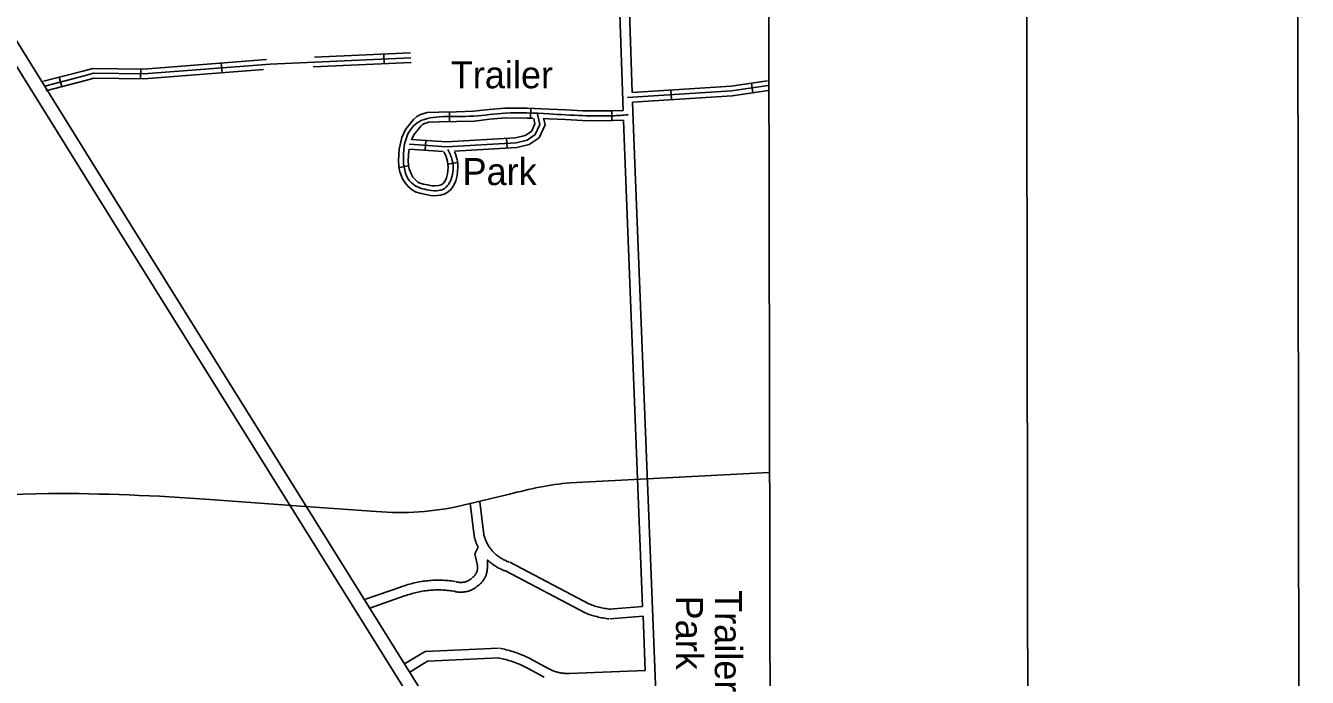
# Model space of a CAD drawing. Extents: x 3313447 to 3351316, y 703786 to 729172.
# Drawn here: x 3346791 to 3350732, y 722665 to 724668 of the extents above; entities that cross this region are included whole.
import ezdxf

# ---------------------------------------------------------------- set-up
doc = ezdxf.new("R2010")
doc.units = 0
for name, color, linetype in [('G-ANNO-NPLT', 7, 'Continuous'), ('V-ANNO-SYMB', 7, 'Continuous'), ('V-BLDG-IDEN', 7, 'Continuous'), ('V-GRID-FRAM', 7, 'Continuous'), ('V-ROAD-CNTR', 7, 'Continuous')]:
    doc.layers.add(name, color=color, linetype=linetype)

msp = doc.modelspace()

# ---------------------------------------------------------------- linework, layer by layer
at = {"layer": 'G-ANNO-NPLT'}
msp.add_lwpolyline([(3314065.9, 704369.2), (3350732.5, 704422.5), (3350697.3, 728589.1), (3314030.7, 728535.8)], close=True, dxfattribs=at)
at = {"layer": 'V-ANNO-SYMB'}
msp.add_lwpolyline([(3316815.1, 704998.2), (3349898.2, 705046.3), (3349864.9, 727962.9), (3316781.7, 727914.8), (3316815.1, 704998.2)], dxfattribs=at)
at = {"layer": 'V-GRID-FRAM'}
msp.add_lwpolyline([(3317576.9, 727351), (3317595.4, 709166), (3349105.8, 709211.8), (3349071.4, 727396.8), (3317576.9, 727351)], dxfattribs=at)
at = {"layer": 'V-ROAD-CNTR'}
for p, q in [((3347892.8, 724581.1), (3347894.2, 724551.1)), ((3347145.2, 724535.1), (3347144.9, 724505.1)), ((3347393.1, 724553.8), (3347395.5, 724523.9)), ((3346894.7, 724510), (3346902.3, 724481)), ((3349027.3, 724462.4), (3349023, 724492.1)), ((3348777.2, 724441), (3348775.3, 724471)), ((3348095, 724373.4), (3348094.5, 724403.4)), ((3348343.8, 724383.9), (3348344.8, 724413.9)), ((3348594.2, 724376.5), (3348594, 724406.5)), ((3348022.2, 724315.7), (3348020.1, 724285.8)), ((3348269.8, 724321.9), (3348271.6, 724291.9)), ((3348089.9, 724242.9), (3348119.5, 724247.6)), ((3347969.1, 724237.9), (3347939.6, 724232.4))]:
    msp.add_line(p, q, dxfattribs=at)
for points in [[(3348656.7, 724463.3), (3348609, 725900.8)], [(3346014.2, 725749.2), (3347080.7, 724032.4), (3347997.1, 722563.1), (3349075.4, 720822.2)], [(3346049.7, 725771.2), (3347116.2, 724054.4), (3348032.5, 722585.2), (3349075.8, 720900.8)], [(3348628.6, 724407.8), (3348612.8, 724882.9)], [(3346846.3, 724497.3), (3346967.4, 724529), (3346997.7, 724537), (3347154.1, 724535), (3347532, 724564.7)], [(3346850.1, 724482.8), (3346971.2, 724514.5), (3346999.6, 724521.9), (3347154.6, 724520), (3347542.9, 724550.5), (3347975.7, 724569.8)], [(3347679.9, 724571.6), (3347975.1, 724584.8)], [(3346853.9, 724468.3), (3346975, 724500), (3347001.4, 724506.9), (3347155.1, 724505), (3347523, 724533.9)], [(3347675.2, 724541.4), (3347976.4, 724554.8)], [(3348642.3, 724447.3), (3348961.8, 724468), (3349074.5, 724484.4)], [(3349072.5, 724499.2), (3348960.3, 724482.9), (3348656.7, 724463.3)], [(3349074.5, 724469.2), (3348963.4, 724453.1), (3348657.7, 724433.3)], [(3348628.6, 724407.8), (3348596, 724406.5), (3348550.3, 724406.1), (3348504.4, 724407), (3348452.8, 724409.4), (3348400.7, 724412.1), (3348333.3, 724414.3), (3348265.3, 724414.7), (3348216.3, 724410.6), (3348168.6, 724405.3), (3348115.8, 724403.8), (3348062, 724402.9), (3348025.7, 724401.4), (3348005.5, 724395.3), (3347994.6, 724388.8), (3347984.4, 724380), (3347959.6, 724348.8), (3347947.8, 724324.2), (3347939.5, 724288.7), (3347937.9, 724254), (3347939.1, 724234.9), (3347942, 724219.6), (3347950.6, 724197.5), (3347957.9, 724185.8), (3347967.3, 724174.2), (3347980.9, 724162.6), (3347992.4, 724156.8), (3348007.8, 724152.2), (3348022.4, 724149.3), (3348036.6, 724146.7), (3348048.9, 724145.5), (3348067.4, 724147), (3348077.9, 724150.2), (3348087.7, 724155.4), (3348097.1, 724162.9), (3348103.1, 724169.9), (3348109.3, 724180.3), (3348113.8, 724191.4), (3348118.1, 724208), (3348120.6, 724232.3), (3348119.9, 724245.1), (3348117.9, 724257.5), (3348112.4, 724276.6), (3348110.5, 724280.9)], [(3348765.2, 721713.1), (3348661.4, 724323.5), (3348657.7, 724433.3)], [(3347971.3, 724304.2), (3348085.2, 724296.3), (3348299.9, 724308.6), (3348333.2, 724316.9), (3348358.5, 724333.4), (3348372.8, 724364.9), (3348365.7, 724397.7)], [(3347977.9, 724318.8), (3348085.3, 724311.3), (3348297.6, 724323.5), (3348327.1, 724330.9), (3348346.7, 724343.6), (3348357.1, 724366.6), (3348353.6, 724382.8)], [(3348351.2, 724383.7), (3348332.7, 724384.3), (3348266.5, 724384.7), (3348219.2, 724380.8), (3348170.7, 724375.3), (3348116.4, 724373.8), (3348062.9, 724372.9), (3348030.8, 724371.6), (3348017.7, 724367.6), (3348012.2, 724364.3), (3348006.1, 724359.1), (3347985.2, 724332.8), (3347978, 724317.9)], [(3348110.1, 724282.7), (3348302.2, 724293.7), (3348339.3, 724303), (3348370.4, 724323.3), (3348388.5, 724363.3), (3348384.5, 724381.5)], [(3348629.6, 724377.8), (3348596.8, 724376.5), (3348550.1, 724376.1), (3348503.4, 724377), (3348451.3, 724379.5), (3348399.5, 724382.1), (3348383.2, 724382.6)], [(3348688.6, 722883.4), (3348631.4, 724322.4), (3348629.6, 724377.8)], [(3347970.2, 724288.4), (3347969.3, 724284.6), (3347968, 724254.3), (3347969, 724238.7), (3347971, 724227.9), (3347977.6, 724211), (3347982.4, 724203.2), (3347988.8, 724195.3), (3347997.7, 724187.8), (3348003.6, 724184.7), (3348015, 724181.4), (3348028.1, 724178.8), (3348040.8, 724176.4), (3348049.2, 724175.6), (3348061.7, 724176.6), (3348066.4, 724178.1), (3348071.2, 724180.6), (3348076.2, 724184.6), (3348078.7, 724187.5), (3348082.4, 724193.6), (3348085.2, 724200.8), (3348088.5, 724213.3), (3348090.5, 724233), (3348090, 724242), (3348088.6, 724250.9), (3348084.1, 724266.5), (3348081.1, 724273.3), (3348076.9, 724280.9)], [(3347970.2, 724289.2), (3348075.4, 724281.9)], [(3348465.6, 723263.7), (3349076.7, 723294.6)], [(3346861.6, 723230.3), (3345760.6, 723201.3)], [(3348115.7, 723189.2), (3348279.1, 723228.1)], [(3347357.7, 723211.5), (3347623.7, 723193)], [(3347623.7, 723193), (3347853.4, 723176.5)], [(3348170.4, 723100.8), (3348158.4, 723201.1)], [(3348200.1, 723104.4), (3348188.2, 723204.7)], [(3348278.6, 723019.8), (3348275.7, 723020.8), (3348272.9, 723021.8), (3348270.3, 723022.9), (3348267.6, 723024), (3348265, 723025.2), (3348262.3, 723026.5), (3348259.8, 723027.8), (3348257.2, 723029.2), (3348254.7, 723030.6), (3348252.3, 723032.1), (3348249.8, 723033.7), (3348247.4, 723035.3), (3348245.1, 723037), (3348242.8, 723038.7), (3348240.5, 723040.5), (3348238.3, 723042.4), (3348236.1, 723044.3), (3348234, 723046.3), (3348231.9, 723048.3), (3348229.9, 723050.3), (3348227.9, 723052.4), (3348225.9, 723054.6), (3348224.1, 723056.8), (3348222.3, 723059.1), (3348220.5, 723061.4), (3348218.8, 723063.7), (3348217.1, 723066.1), (3348215.5, 723068.5), (3348214, 723070.9), (3348212.5, 723073.4), (3348211.1, 723076), (3348209.8, 723078.5), (3348208.5, 723081.1), (3348207.3, 723083.7), (3348206.1, 723086.4), (3348205, 723089.1), (3348204, 723091.8), (3348203.1, 723094.5), (3348202.2, 723097.3), (3348201.4, 723100.1), (3348200.6, 723102.8), (3348199.9, 723105.7), (3348199.9, 723105.9)], [(3348182.5, 723065), (3348177.1, 723078.1), (3348175.8, 723081.5), (3348174.6, 723085), (3348173.5, 723088.4), (3348172.5, 723091.9), (3348171.5, 723095.4), (3348170.7, 723098.9), (3348170.6, 723099.2)], [(3348179.8, 723013.2), (3348172.8, 723044.6), (3348182.5, 723065)], [(3348181.9, 722946.8), (3348183.8, 722948.2), (3348185.9, 722949.8), (3348187.9, 722951.6), (3348189.9, 722953.4), (3348191.8, 722955.3), (3348193.6, 722957.2), (3348195.3, 722959.2), (3348197, 722961.3), (3348198.5, 722963.4), (3348200, 722965.6), (3348201.4, 722967.9), (3348202.7, 722970.2), (3348204, 722972.6), (3348205.1, 722975), (3348206.1, 722977.4), (3348207.1, 722979.9), (3348207.9, 722982.4), (3348208.7, 722985), (3348209.3, 722987.5), (3348209.9, 722990.1), (3348210.3, 722992.8), (3348210.7, 722995.4), (3348210.9, 722998), (3348211.1, 723000.7), (3348211.5, 723025.6)], [(3348268.9, 722991.4), (3348265.7, 722992.5), (3348262.3, 722993.8), (3348258.9, 722995.1), (3348255.5, 722996.5), (3348252.2, 722998), (3348249, 722999.6), (3348245.7, 723001.3), (3348242.6, 723003), (3348239.4, 723004.8), (3348236.3, 723006.7), (3348233.3, 723008.7), (3348230.3, 723010.7), (3348227.3, 723012.8), (3348224.4, 723015), (3348221.6, 723017.3), (3348218.8, 723019.6), (3348216, 723022), (3348210.7, 723026.9)], [(3348164.2, 722971), (3348165.7, 722972.1), (3348166.9, 722973), (3348168, 722974), (3348169.1, 722975), (3348170.2, 722976.1), (3348171.2, 722977.2), (3348172.2, 722978.3), (3348173.1, 722979.5), (3348174, 722980.7), (3348174.8, 722982), (3348175.6, 722983.2), (3348176.4, 722984.5), (3348177.1, 722985.9), (3348177.7, 722987.2), (3348178.3, 722988.6), (3348178.8, 722990), (3348179.3, 722991.4), (3348179.7, 722992.9), (3348180.1, 722994.3), (3348180.4, 722995.8), (3348180.7, 722997.3), (3348180.9, 722998.8), (3348181, 723000.3), (3348181.1, 723001.8), (3348181.1, 723003.3), (3348181.1, 723004.8), (3348181, 723006.3), (3348180.9, 723007.8), (3348180.6, 723009.3), (3348180.4, 723010.7), (3348180, 723012.3), (3348179.9, 723012.9)], [(3348511.6, 722863.4), (3348266.8, 722992.3)], [(3348525.6, 722889.9), (3348280.7, 723018.9)], [(3347946.6, 722943.7), (3347951.4, 722945.4), (3347956.4, 722947.1), (3347961.4, 722948.7), (3347966.4, 722950.3), (3347971.4, 722951.7), (3347976.5, 722953.1), (3347981.6, 722954.4), (3347986.7, 722955.6), (3347991.8, 722956.8), (3347996.9, 722957.8), (3348002.1, 722958.8), (3348007.2, 722959.7), (3348012.4, 722960.5), (3348017.6, 722961.2), (3348022.8, 722961.9), (3348028, 722962.4), (3348033.2, 722962.9), (3348038.4, 722963.3), (3348043.7, 722963.6), (3348048.9, 722963.8), (3348054.1, 722964), (3348059.4, 722964), (3348064.6, 722964), (3348069.9, 722963.9), (3348075.1, 722963.7), (3348080.3, 722963.4), (3348085.6, 722963), (3348090.8, 722962.6), (3348096, 722962.1), (3348101.2, 722961.5), (3348106.4, 722960.8), (3348111.5, 722960), (3348113.4, 722959.7)], [(3348106.8, 722930.5), (3348109.3, 722929.8), (3348112, 722929.1), (3348114.7, 722928.5), (3348117.4, 722928), (3348120.2, 722927.6), (3348123, 722927.3), (3348125.8, 722927.1), (3348128.6, 722927.1), (3348131.3, 722927.1), (3348134.1, 722927.2), (3348136.9, 722927.4), (3348139.7, 722927.7), (3348142.5, 722928.1), (3348145.2, 722928.6), (3348147.9, 722929.1), (3348150.6, 722929.8), (3348153.3, 722930.6), (3348156, 722931.5), (3348158.6, 722932.5), (3348161.2, 722933.5), (3348163.7, 722934.7), (3348166.2, 722935.9), (3348168.6, 722937.3), (3348171.1, 722938.7), (3348173.4, 722940.2), (3348175.7, 722941.8), (3348177.9, 722943.4), (3348180.1, 722945.2), (3348182.2, 722946.9), (3348183.1, 722947.8)], [(3348115.2, 722959.3), (3348117.1, 722958.7), (3348118.8, 722958.3), (3348120.5, 722958), (3348122.2, 722957.7), (3348123.9, 722957.4), (3348125.6, 722957.2), (3348127.3, 722957.1), (3348129, 722957.1), (3348130.8, 722957.1), (3348132.5, 722957.1), (3348134.2, 722957.2), (3348135.9, 722957.4), (3348137.7, 722957.7), (3348139.4, 722958), (3348141, 722958.3), (3348142.7, 722958.8), (3348144.4, 722959.3), (3348146, 722959.8), (3348147.6, 722960.4), (3348149.2, 722961.1), (3348150.8, 722961.8), (3348152.4, 722962.5), (3348153.9, 722963.4), (3348155.4, 722964.3), (3348156.8, 722965.2), (3348158.2, 722966.2), (3348159.6, 722967.2), (3348161, 722968.3), (3348162.3, 722969.4), (3348163, 722970)], [(3347836.8, 722905.2), (3347946.8, 722943.7)], [(3347846.7, 722876.9), (3347956.7, 722915.4)], [(3347956.8, 722915.4), (3347961.4, 722917.1), (3347965.9, 722918.7), (3347970.4, 722920.1), (3347975, 722921.5), (3347979.6, 722922.9), (3347984.2, 722924.1), (3347988.8, 722925.3), (3347993.4, 722926.4), (3347998, 722927.4), (3348002.7, 722928.4), (3348007.4, 722929.3), (3348012.1, 722930.1), (3348016.8, 722930.8), (3348021.5, 722931.5), (3348026.2, 722932.1), (3348031, 722932.6), (3348035.7, 722933), (3348040.4, 722933.4), (3348045.2, 722933.6), (3348050, 722933.8), (3348054.7, 722934), (3348059.5, 722934), (3348064.2, 722934), (3348069, 722933.9), (3348073.8, 722933.7), (3348078.5, 722933.5), (3348083.3, 722933.1), (3348088, 722932.7), (3348092.7, 722932.3), (3348097.5, 722931.7), (3348102.2, 722931.1), (3348106.9, 722930.4), (3348108.6, 722930.1)], [(3348589.6, 722874.8), (3348585, 722875.3), (3348580.6, 722875.9), (3348576.2, 722876.6), (3348571.9, 722877.3), (3348567.5, 722878.1), (3348563.2, 722879), (3348558.8, 722880), (3348554.5, 722881), (3348550.2, 722882.1), (3348545.9, 722883.3), (3348541.7, 722884.6), (3348537.4, 722885.9), (3348533.2, 722887.3), (3348529, 722888.8), (3348524.8, 722890.3), (3348523.9, 722890.7)], [(3348688.6, 722883.4), (3348586.6, 722874.8)], [(3348586.1, 722845), (3348581.3, 722845.6), (3348576.4, 722846.2), (3348571.5, 722847), (3348566.6, 722847.8), (3348561.8, 722848.7), (3348556.9, 722849.7), (3348552.1, 722850.7), (3348547.3, 722851.9), (3348542.5, 722853.1), (3348537.7, 722854.5), (3348532.9, 722855.9), (3348528.2, 722857.3), (3348523.5, 722858.9), (3348518.8, 722860.5), (3348514.2, 722862.2), (3348513.2, 722862.6)], [(3348689.8, 722853.4), (3348589.1, 722844.9)], [(3348696.5, 722686.3), (3348689.8, 722853.4)], [(3347956.7, 722707), (3348002.1, 722734.7), (3348019.9, 722744.8), (3348245.4, 722754.8)], [(3348248.8, 722754.6), (3348253.8, 722753.6), (3348259, 722752.6), (3348264.1, 722751.5), (3348269.2, 722750.3), (3348274.2, 722749), (3348279.3, 722747.7), (3348284.3, 722746.3), (3348289.3, 722744.8), (3348294.3, 722743.2), (3348299.2, 722741.5), (3348304.2, 722739.7), (3348309.1, 722737.9), (3348313.9, 722736), (3348318.8, 722734), (3348323.6, 722732), (3348328.4, 722729.8), (3348333.1, 722727.6), (3348337.8, 722725.3), (3348342.5, 722722.9), (3348347.1, 722720.5), (3348351.1, 722718.3)], [(3347972.4, 722681.4), (3348017.3, 722708.9), (3348028.4, 722715.2), (3348246.8, 722724.8)], [(3348243.4, 722725), (3348248.2, 722724.2), (3348252.8, 722723.2), (3348257.5, 722722.2), (3348262.1, 722721.2), (3348266.7, 722720), (3348271.3, 722718.8), (3348275.9, 722717.5), (3348280.4, 722716.1), (3348284.9, 722714.7), (3348289.4, 722713.1), (3348293.9, 722711.6), (3348298.4, 722709.9), (3348302.8, 722708.2), (3348307.2, 722706.4), (3348311.5, 722704.5), (3348315.9, 722702.5), (3348320.2, 722700.5), (3348324.4, 722698.4), (3348328.7, 722696.3), (3348332.9, 722694.1), (3348336.7, 722692)], [(3348351.1, 722718.3), (3348399.8, 722691.7)], [(3348336.7, 722692), (3348385.4, 722665.4)], [(3348399.4, 722692), (3348402.3, 722690.5), (3348405.1, 722689.2), (3348407.9, 722687.9), (3348410.7, 722686.7), (3348413.6, 722685.6), (3348416.5, 722684.5), (3348419.4, 722683.5), (3348422.4, 722682.6), (3348425.3, 722681.7), (3348428.3, 722680.9), (3348431.3, 722680.2), (3348434.3, 722679.6), (3348437.4, 722679), (3348440.4, 722678.5), (3348443.4, 722678), (3348446.5, 722677.7), (3348449.6, 722677.4), (3348452.7, 722677.2), (3348455.7, 722677), (3348458.8, 722676.9), (3348462, 722676.9), (3348463.5, 722676.9)], [(3348463.1, 722676.9), (3348696.5, 722686.3)]]:
    msp.add_lwpolyline(points, dxfattribs=at)
for centre, radius, start, end in [((3348592.7, 722089.7), 1180.8, 96.1778, 105.403), ((3346879, 717134.8), 6095.6, 85.49556, 90.16323), ((3347941.7, 724068.4), 896.3, 264.3424, 281.1923)]:
    msp.add_arc(centre, radius, start, end, dxfattribs=at)
msp.add_spline([(3348644, 724394.2), (3348596.4, 724391.5), (3348503.9, 724392), (3348400.1, 724397.1), (3348265.9, 724399.7), (3348169.6, 724390.3), (3348062.5, 724387.9), (3347995.2, 724369.6), (3347953, 724254.2), (3347978, 724184.8), (3348025.2, 724164), (3348079.5, 724168), (3348099.5, 724196.1), (3348103.2, 724254.2), (3348090, 724288.2)], degree=3, dxfattribs=at)

# ---------------------------------------------------------------- texts
at = {"layer": 'V-BLDG-IDEN'}
for s, p in [('Trailer', (3348098.6, 724475.9)), (' Park', (3348103.9, 724178.4))]:
    msp.add_text(s, height=83, dxfattribs=at).set_placement(p)
for s, p in [(' Park', (3348791, 722947.5)), ('Trailer', (3348910.6, 722933.5))]:
    msp.add_text(s, height=83, rotation=270, dxfattribs=at).set_placement(p)

doc.saveas('drawing.dxf')
